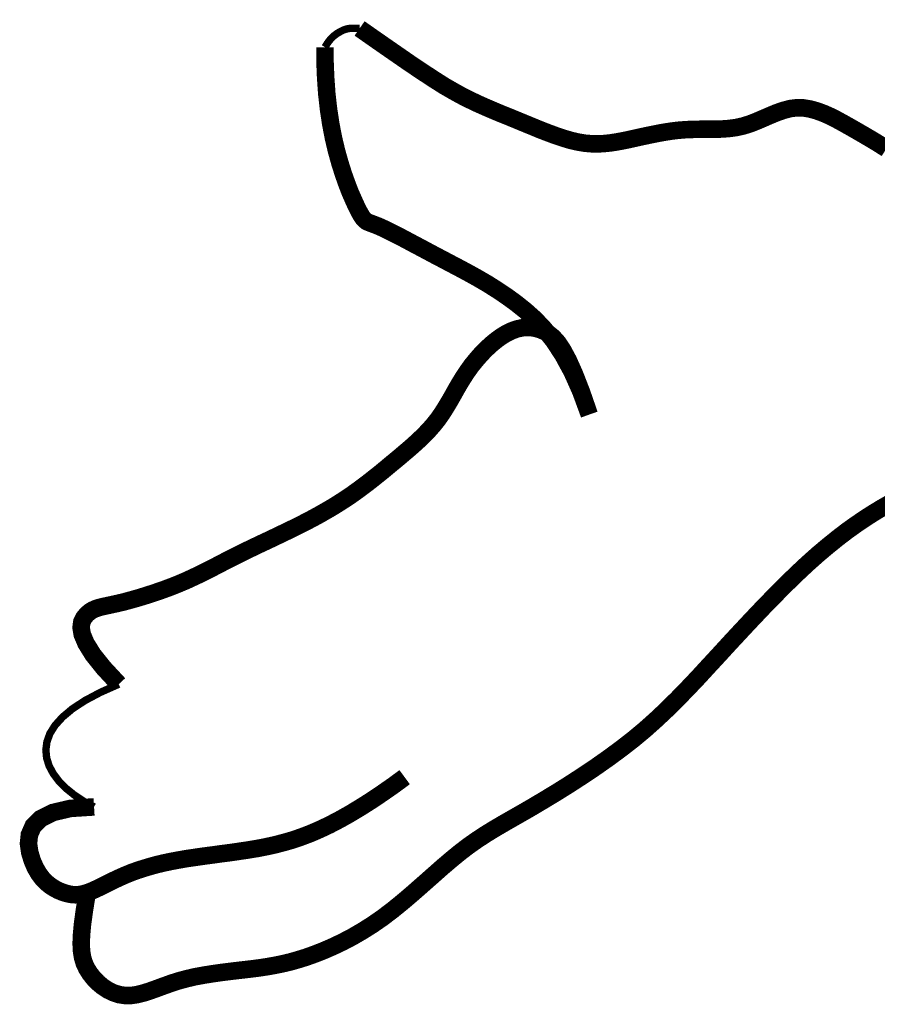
# Model space of a CAD drawing. Header units: feet. Extents: x -26.5 to 0.6, y 11.5 to 22.5.
# Tile 416 of 622: x -1.034 to -0.921, y 12.357 to 12.486. Entities that reach past the tile are written whole.
import ezdxf

# ---------------------------------------------------------------- set-up
doc = ezdxf.new("R2010")
doc.units = ezdxf.units.FT
doc.header["$MEASUREMENT"] = 0
doc.layers.add('FACE', color=160, linetype='CONTINUOUS')

msp = doc.modelspace()

# ---------------------------------------------------------------- linework, layer by layer
at = {"layer": 'FACE', "color": 7}
for points, const_width in [([(-0.99392, 12.48218), (-0.99365, 12.48262), (-0.99339, 12.48299), (-0.99313, 12.4833), (-0.99287, 12.48356), (-0.99262, 12.48377), (-0.99237, 12.48395), (-0.99213, 12.4841), (-0.99191, 12.48422), (-0.99169, 12.48434), (-0.99148, 12.48444), (-0.99125, 12.48452), (-0.99099, 12.48459), (-0.99069, 12.48464), (-0.99033, 12.48466), (-0.9899, 12.48466), (-0.98938, 12.48464)], 0.000969), ([(-0.98938, 12.48464), (-0.98721, 12.48312), (-0.98476, 12.48142), (-0.98272, 12.48001), (-0.981, 12.47886), (-0.97955, 12.47791), (-0.97829, 12.47711), (-0.97713, 12.47644), (-0.97603, 12.47583), (-0.97496, 12.47529), (-0.97391, 12.47479), (-0.97288, 12.47433), (-0.97186, 12.47389), (-0.97085, 12.47347), (-0.96983, 12.47306), (-0.96881, 12.47264), (-0.96777, 12.47221), (-0.96672, 12.47178), (-0.96568, 12.47135), (-0.96464, 12.47095), (-0.96362, 12.47057), (-0.96262, 12.47024), (-0.96165, 12.46995), (-0.96072, 12.46974), (-0.95983, 12.46959), (-0.95898, 12.46952), (-0.95815, 12.4695), (-0.95735, 12.46954), (-0.95655, 12.46962), (-0.95574, 12.46974), (-0.95493, 12.46989), (-0.95409, 12.47006), (-0.95323, 12.47025), (-0.95234, 12.47045), (-0.95143, 12.47064), (-0.9505, 12.47083), (-0.94955, 12.47101), (-0.94859, 12.47116), (-0.94763, 12.47128), (-0.94666, 12.47136), (-0.94569, 12.4714), (-0.94472, 12.47142), (-0.94376, 12.47142), (-0.9428, 12.47142), (-0.94185, 12.47145), (-0.9409, 12.47152), (-0.93997, 12.47165), (-0.93906, 12.47185), (-0.93816, 12.47213), (-0.93727, 12.47248), (-0.93639, 12.47286), (-0.93551, 12.47324), (-0.93464, 12.4736), (-0.93377, 12.4739), (-0.9329, 12.47413), (-0.93203, 12.47424), (-0.93115, 12.47422), (-0.93026, 12.47407), (-0.92937, 12.47382), (-0.92848, 12.47349), (-0.9276, 12.4731), (-0.92672, 12.47265), (-0.92585, 12.47217), (-0.925, 12.47169), (-0.92416, 12.47121), (-0.92333, 12.47073), (-0.92253, 12.47026), (-0.92175, 12.4698), (-0.921, 12.46933), (-0.92028, 12.46887)], 0.0023), ([(-0.95925, 12.43401), (-0.96036, 12.43704), (-0.96151, 12.43962), (-0.9627, 12.44181), (-0.96391, 12.44366), (-0.96514, 12.44521), (-0.96638, 12.44652), (-0.96763, 12.44764), (-0.96887, 12.44863), (-0.97011, 12.44953), (-0.97135, 12.45036), (-0.97257, 12.45113), (-0.9738, 12.45185), (-0.97502, 12.45253), (-0.97623, 12.45318), (-0.97745, 12.45382), (-0.97866, 12.45446), (-0.97988, 12.4551), (-0.98107, 12.45574), (-0.98223, 12.45635), (-0.98333, 12.45694), (-0.98436, 12.45748), (-0.9853, 12.45795), (-0.98613, 12.45836), (-0.98683, 12.45868), (-0.98739, 12.4589), (-0.98782, 12.45906), (-0.98817, 12.45919), (-0.98845, 12.45932), (-0.98868, 12.4595), (-0.98891, 12.45974), (-0.98915, 12.4601), (-0.98943, 12.46059), (-0.98977, 12.46126), (-0.99016, 12.46211), (-0.9906, 12.46311), (-0.99105, 12.46427), (-0.99151, 12.46557), (-0.99197, 12.46702), (-0.99241, 12.4686), (-0.99281, 12.47029), (-0.99316, 12.47211), (-0.99345, 12.47403), (-0.99368, 12.47606), (-0.99383, 12.47819), (-0.99392, 12.48042), (-0.99392, 12.48218)], 0.0023), ([(-0.95925, 12.43401), (-0.96027, 12.43695), (-0.96118, 12.43929), (-0.96199, 12.4411), (-0.96272, 12.44246), (-0.96338, 12.44345), (-0.96399, 12.44413), (-0.96458, 12.4446), (-0.96515, 12.44492), (-0.96573, 12.44516), (-0.96632, 12.44532), (-0.96692, 12.44542), (-0.96753, 12.44543), (-0.96815, 12.44537), (-0.96878, 12.44522), (-0.96942, 12.44499), (-0.97008, 12.44467), (-0.97076, 12.44426), (-0.97144, 12.44377), (-0.97212, 12.44321), (-0.97279, 12.44259), (-0.97345, 12.44191), (-0.97408, 12.44119), (-0.97469, 12.44044), (-0.97525, 12.43966), (-0.97578, 12.43886), (-0.97627, 12.43806), (-0.97674, 12.43725), (-0.97719, 12.43644), (-0.97765, 12.43564), (-0.97812, 12.43486), (-0.97861, 12.43409), (-0.97913, 12.43335), (-0.9797, 12.43264), (-0.98031, 12.43195), (-0.98095, 12.43129), (-0.98162, 12.43064), (-0.98231, 12.43001), (-0.98302, 12.42939), (-0.98374, 12.42878), (-0.98446, 12.42817), (-0.98519, 12.42757), (-0.98592, 12.42696), (-0.98665, 12.42636), (-0.98739, 12.42577), (-0.98814, 12.42518), (-0.9889, 12.4246), (-0.98966, 12.42404), (-0.99044, 12.42348), (-0.99124, 12.42294), (-0.99205, 12.42242), (-0.99288, 12.4219), (-0.99374, 12.4214), (-0.99461, 12.4209), (-0.99551, 12.42041), (-0.99644, 12.41992), (-0.99739, 12.41944), (-0.99838, 12.41895), (-0.99938, 12.41847), (-1.0004, 12.41798), (-1.00143, 12.41749), (-1.00246, 12.41701), (-1.00348, 12.41652), (-1.00449, 12.41604), (-1.00547, 12.41555), (-1.00643, 12.41507), (-1.00737, 12.41458), (-1.00829, 12.4141), (-1.00921, 12.41363), (-1.01014, 12.41316), (-1.01109, 12.41271), (-1.01206, 12.41226), (-1.01307, 12.41183), (-1.01412, 12.41141), (-1.0152, 12.41101), (-1.01628, 12.41064), (-1.01735, 12.41029), (-1.0184, 12.40997), (-1.01939, 12.40969), (-1.02031, 12.40944), (-1.02115, 12.40924), (-1.02189, 12.40908), (-1.02253, 12.40894), (-1.0231, 12.40882), (-1.0236, 12.40869), (-1.02404, 12.40854), (-1.02445, 12.40835), (-1.02483, 12.4081), (-1.02519, 12.40778), (-1.02554, 12.40736), (-1.02581, 12.40682), (-1.02591, 12.4061), (-1.02576, 12.40518), (-1.02527, 12.40402), (-1.02437, 12.40256), (-1.02296, 12.40079), (-1.02097, 12.39865)], 0.0023), ([(-1.02517, 12.37092), (-1.02549, 12.36891), (-1.02572, 12.36722), (-1.02585, 12.36581), (-1.0259, 12.36463), (-1.02585, 12.36365), (-1.02571, 12.3628), (-1.02549, 12.36206), (-1.02517, 12.36138), (-1.02476, 12.36072), (-1.02427, 12.3601), (-1.02371, 12.35952), (-1.02309, 12.359), (-1.02241, 12.35855), (-1.02169, 12.3582), (-1.02093, 12.35795), (-1.02015, 12.35783), (-1.01936, 12.35783), (-1.01854, 12.35795), (-1.0177, 12.35816), (-1.01684, 12.35844), (-1.01595, 12.35876), (-1.01502, 12.3591), (-1.01405, 12.35945), (-1.01304, 12.35977), (-1.01199, 12.36005), (-1.01091, 12.3603), (-1.0098, 12.3605), (-1.00868, 12.36068), (-1.00756, 12.36084), (-1.00645, 12.36098), (-1.00536, 12.36111), (-1.00431, 12.36123), (-1.0033, 12.36135), (-1.00232, 12.36148), (-1.00137, 12.36163), (-1.00041, 12.3618), (-0.99945, 12.362), (-0.99847, 12.36223), (-0.99745, 12.36252), (-0.99639, 12.36285), (-0.99527, 12.36325), (-0.9941, 12.36371), (-0.99288, 12.36424), (-0.99162, 12.36484), (-0.99034, 12.36551), (-0.98903, 12.36627), (-0.9877, 12.36711), (-0.98637, 12.36803), (-0.98504, 12.36904), (-0.98371, 12.37012), (-0.9824, 12.37124), (-0.9811, 12.37238), (-0.97982, 12.37351), (-0.97858, 12.37461), (-0.97736, 12.37565), (-0.97619, 12.37661), (-0.97506, 12.37747), (-0.97395, 12.37825), (-0.97285, 12.37897), (-0.97173, 12.37966), (-0.97057, 12.38034), (-0.96935, 12.38104), (-0.96805, 12.38178), (-0.96665, 12.38259), (-0.96514, 12.38349), (-0.96354, 12.38446), (-0.96186, 12.38551), (-0.96015, 12.38662), (-0.95842, 12.38778), (-0.9567, 12.38899), (-0.95502, 12.39023), (-0.9534, 12.39149), (-0.95187, 12.39277), (-0.95041, 12.39408), (-0.94901, 12.3954), (-0.94765, 12.39675), (-0.94631, 12.39813), (-0.94497, 12.39954), (-0.94363, 12.401), (-0.94225, 12.40249), (-0.94084, 12.40403), (-0.93939, 12.40559), (-0.93792, 12.40716), (-0.93644, 12.40872), (-0.93495, 12.41025), (-0.93348, 12.41173), (-0.93203, 12.41314), (-0.93062, 12.41446), (-0.92925, 12.41568), (-0.92792, 12.4168), (-0.92664, 12.41783), (-0.92541, 12.41877), (-0.92422, 12.41962), (-0.92307, 12.4204), (-0.92198, 12.4211), (-0.92092, 12.42174), (-0.91991, 12.42232)], 0.0023), ([(-1.02097, 12.39865), (-1.02338, 12.39758), (-1.02539, 12.39651), (-1.02704, 12.39543), (-1.02834, 12.39434), (-1.02932, 12.39326), (-1.03, 12.39218), (-1.03039, 12.3911), (-1.03053, 12.39004), (-1.03043, 12.38898), (-1.03011, 12.38795), (-1.02957, 12.38694), (-1.02884, 12.38596), (-1.02793, 12.38503), (-1.02684, 12.38415), (-1.0256, 12.38332), (-1.02421, 12.38256)], 0.000969), ([(-1.02421, 12.38256), (-1.02732, 12.38236), (-1.02962, 12.38182), (-1.03121, 12.38102), (-1.0322, 12.38003), (-1.03269, 12.37891), (-1.03281, 12.37774), (-1.03264, 12.37658), (-1.03232, 12.37552), (-1.03192, 12.3746), (-1.03147, 12.37382), (-1.03098, 12.37317), (-1.03047, 12.37264), (-1.02995, 12.37222), (-1.02942, 12.37188), (-1.02891, 12.37161), (-1.02841, 12.3714), (-1.02794, 12.37124), (-1.02749, 12.37113), (-1.02705, 12.37106), (-1.02663, 12.37104), (-1.0262, 12.37106), (-1.02577, 12.37113), (-1.02532, 12.37125), (-1.02485, 12.3714), (-1.02435, 12.37161), (-1.02382, 12.37185), (-1.02326, 12.37212), (-1.02267, 12.37242), (-1.02205, 12.37273), (-1.0214, 12.37304), (-1.02071, 12.37336), (-1.02, 12.37367), (-1.01926, 12.37397), (-1.01848, 12.37425), (-1.01767, 12.37451), (-1.01683, 12.37476), (-1.01595, 12.375), (-1.01502, 12.37522), (-1.01406, 12.37542), (-1.01305, 12.37561), (-1.012, 12.37579), (-1.01091, 12.37595), (-1.00979, 12.37611), (-1.00865, 12.37626), (-1.00749, 12.37642), (-1.00632, 12.37657), (-1.00516, 12.37674), (-1.004, 12.37691), (-1.00285, 12.3771), (-1.00171, 12.37732), (-1.00058, 12.37757), (-0.99943, 12.37786), (-0.99827, 12.37819), (-0.99709, 12.37859), (-0.99587, 12.37905), (-0.99462, 12.37959), (-0.99333, 12.3802), (-0.99199, 12.3809), (-0.99062, 12.38167), (-0.98923, 12.38251), (-0.98781, 12.38341), (-0.98637, 12.38438), (-0.98492, 12.38539), (-0.98347, 12.38646)], 0.0023)]:
    msp.add_lwpolyline(points, dxfattribs=dict(at, const_width=const_width))

doc.saveas('drawing.dxf')
